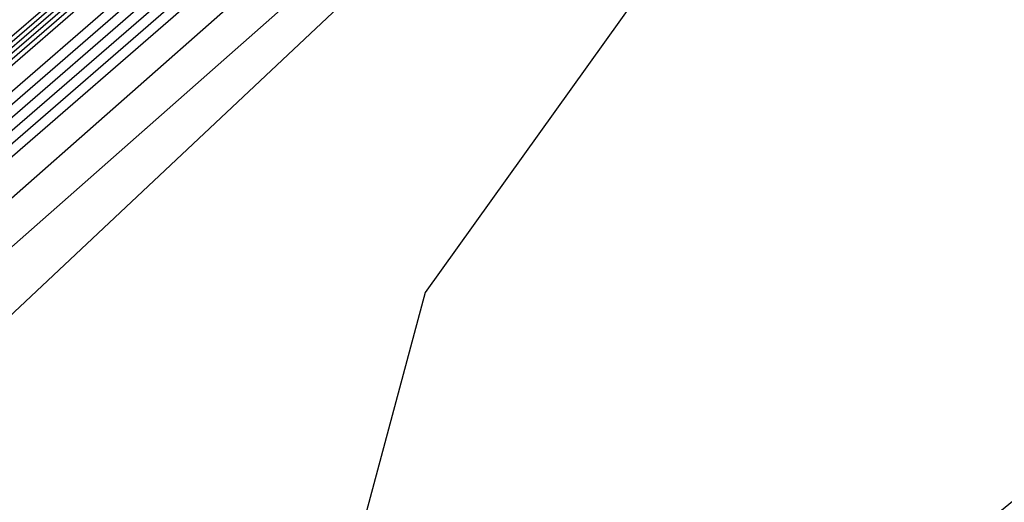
# Model space of a CAD drawing. Extents: x 3249832 to 3255657, y 13789405 to 13793316.
# Tile 751 of 1056: x 3253207.246 to 3253208.048, y 13791255.596 to 13791255.989. Entities that reach past the tile are written whole.
import ezdxf

# ---------------------------------------------------------------- set-up
doc = ezdxf.new("R2010")
doc.units = 0
doc.header["$LTSCALE"] = 100
doc.header["$MEASUREMENT"] = 0
for name, color, linetype in [('GRATIO_03231_CON', 1, 'CONTINUOUS'), ('GRATIO_0323_ICON', 1, 'CONTINUOUS'), ('TARGETS_EAST', 7, 'CONTINUOUS')]:
    doc.layers.add(name, color=color, linetype=linetype)

# ---------------------------------------------------------------- blocks, each defined once
blk = doc.blocks.new('Gratio_032316_contours')
at = {"layer": 'GRATIO_03231_CON', "color": 5, "linetype": 'Continuous', "flags": 128}
for points in [[(3253294.02117, 13791331.04278), (3253275.51252, 13791314.84857), (3253259.74641, 13791301.11971), (3253250.90118, 13791293.4869), (3253247.60749, 13791290.71421), (3253247.10911, 13791290.34906), (3253246.71171, 13791290.01217), (3253243.96878, 13791287.61762), (3253236.49572, 13791281.15281), (3253223.09361, 13791269.61112), (3253207.30623, 13791256.00981), (3253193.86302, 13791244.37213), (3253186.31196, 13791237.71784), (3253183.47503, 13791235.05279)], [(3253293.83167, 13791330.88045), (3253275.39736, 13791314.75135), (3253259.6945, 13791301.07777), (3253250.88464, 13791293.47583), (3253247.60402, 13791290.71447), (3253247.10757, 13791290.35085), (3253246.69656, 13791290.00204), (3253243.85762, 13791287.52479), (3253236.12374, 13791280.8358), (3253222.25472, 13791268.89288), (3253205.91767, 13791254.81834), (3253192.00653, 13791242.77561), (3253184.19264, 13791235.88971), (3253181.25697, 13791233.1319)], [(3253293.64218, 13791330.71812), (3253275.28219, 13791314.65413), (3253259.64258, 13791301.03582), (3253250.8681, 13791293.46475), (3253247.60055, 13791290.71473), (3253247.10604, 13791290.35265), (3253246.68141, 13791289.99191), (3253243.74646, 13791287.43197), (3253235.75176, 13791280.51879), (3253221.41583, 13791268.17464), (3253204.52912, 13791253.62687), (3253190.15004, 13791241.1791), (3253182.07332, 13791234.06158)], [(3253293.45268, 13791330.55578), (3253275.16702, 13791314.55691), (3253259.59067, 13791300.99388), (3253250.85155, 13791293.45368), (3253247.59708, 13791290.71499), (3253247.10451, 13791290.35445), (3253246.66626, 13791289.98178), (3253243.6353, 13791287.33914), (3253235.37978, 13791280.20179), (3253220.57694, 13791267.4564), (3253203.14057, 13791252.4354), (3253188.29355, 13791239.58258), (3253179.954, 13791232.23346)], [(3253308.44452, 13791343.76579), (3253293.07368, 13791330.23112), (3253274.93669, 13791314.36246), (3253259.48684, 13791300.90999), (3253250.81847, 13791293.43152), (3253247.59013, 13791290.71551), (3253247.10144, 13791290.35804), (3253246.63595, 13791289.96152), (3253243.41298, 13791287.15349), (3253234.63582, 13791279.56777), (3253218.89917, 13791266.01993), (3253200.36346, 13791250.05246), (3253184.58057, 13791236.38955), (3253175.71733, 13791228.58423), (3253172.40047, 13791225.5046), (3253171.87167, 13791224.84758), (3253171.83099, 13791224.68776), (3253171.81192, 13791224.61054), (3253171.80631, 13791224.57903), (3253171.80709, 13791224.56196), (3253171.81141, 13791224.55077), (3253171.8175, 13791224.5425)]]:
    blk.add_lwpolyline(points, dxfattribs=at)
at = {"layer": 'GRATIO_03231_CON', "color": 1, "linetype": 'Continuous', "flags": 128}
for points in [[(3253305.67252, 13791341.15943), (3253291.44112, 13791328.73289), (3253274.09304, 13791313.59512), (3253259.13586, 13791300.57928), (3253250.7226, 13791293.32407), (3253247.58798, 13791290.69058), (3253247.11217, 13791290.34546), (3253246.74202, 13791290.03243), (3253244.1911, 13791287.80327), (3253237.23968, 13791281.78682), (3253224.77139, 13791271.04759), (3253210.08333, 13791258.39275), (3253197.57601, 13791247.56516)], [(3253301.48161, 13791337.48281), (3253288.76214, 13791326.38505), (3253272.61894, 13791312.30302), (3253258.50087, 13791300.02092), (3253250.53561, 13791293.15728), (3253247.56601, 13791290.66808), (3253247.1137, 13791290.34367), (3253246.75717, 13791290.04256), (3253244.30226, 13791287.8961), (3253237.61166, 13791282.10383), (3253225.61027, 13791271.76582), (3253211.47189, 13791259.58422), (3253199.4325, 13791249.16167)], [(3253297.2907, 13791333.80618), (3253286.08317, 13791324.03722), (3253271.14483, 13791311.01092), (3253257.86588, 13791299.46255), (3253250.34863, 13791292.99048), (3253247.54404, 13791290.64559), (3253247.11524, 13791290.34187), (3253246.77232, 13791290.05269), (3253244.41342, 13791287.98892), (3253237.98364, 13791282.42084), (3253226.44916, 13791272.48406), (3253212.86044, 13791260.77569), (3253201.28899, 13791250.75819)], [(3253283.4042, 13791321.68939), (3253269.67074, 13791309.71882), (3253257.23089, 13791298.90419), (3253250.16164, 13791292.82369), (3253247.52207, 13791290.6231), (3253247.11677, 13791290.34007), (3253246.78748, 13791290.06281), (3253244.52458, 13791288.08175), (3253238.35562, 13791282.73785), (3253227.28805, 13791273.2023), (3253214.24899, 13791261.96716), (3253203.14548, 13791252.3547), (3253196.90856, 13791246.85849)], [(3253284.71798, 13791322.7763), (3253278.04625, 13791316.99372), (3253266.72253, 13791307.13463), (3253255.9609, 13791297.78746), (3253249.78767, 13791292.4901), (3253247.47813, 13791290.57812), (3253247.11983, 13791290.33648), (3253246.81778, 13791290.08307), (3253244.7469, 13791288.2674), (3253239.09958, 13791283.37186), (3253228.96583, 13791274.63877), (3253217.0261, 13791264.3501), (3253206.85846, 13791255.54773), (3253201.14719, 13791250.51475)], [(3253265.24844, 13791305.84253), (3253255.32591, 13791297.2291), (3253249.60069, 13791292.32331), (3253247.45616, 13791290.55562), (3253247.12136, 13791290.33468), (3253246.83293, 13791290.0932), (3253244.85806, 13791288.36023), (3253239.47156, 13791283.68887), (3253229.80472, 13791275.35701), (3253218.41465, 13791265.54157), (3253208.71495, 13791257.14425), (3253203.26651, 13791252.34288), (3253201.21954, 13791250.41992)], [(3253219.80321, 13791266.73304), (3253210.57144, 13791258.74076), (3253205.38583, 13791254.17101), (3253203.4376, 13791252.34081), (3253203.10639, 13791251.87832), (3253203.04337, 13791251.64335), (3253202.98577, 13791251.42247), (3253202.94238, 13791251.23391), (3253203.08126, 13791251.23357), (3253204.20773, 13791252.12802), (3253207.28638, 13791254.76146), (3253212.79514, 13791259.54974), (3253219.26508, 13791265.19521)], [(3253221.19176, 13791267.92451), (3253212.42793, 13791260.33728), (3253207.50515, 13791255.99914), (3253205.65567, 13791254.2617), (3253205.34124, 13791253.82265), (3253205.28141, 13791253.59959), (3253205.22674, 13791253.3899), (3253205.18554, 13791253.2109), (3253205.33755, 13791253.22823), (3253206.54802, 13791254.20083), (3253209.85361, 13791257.03597), (3253215.76882, 13791262.18177), (3253222.7194, 13791268.24964)]]:
    blk.add_lwpolyline(points, dxfattribs=at)
at = {"layer": 'GRATIO_0323_ICON', "color": 7, "linetype": 'Continuous', "flags": 128}
for points in [[(3253293.26318, 13791330.39345), (3253275.05185, 13791314.45969), (3253259.53875, 13791300.95194), (3253250.83501, 13791293.4426), (3253247.59361, 13791290.71525), (3253247.10298, 13791290.35624), (3253246.6511, 13791289.97165), (3253243.52414, 13791287.24631), (3253235.0078, 13791279.88478), (3253219.73806, 13791266.73817), (3253201.75202, 13791251.24392), (3253186.43706, 13791237.98607), (3253177.83468, 13791230.40533)], [(3253288.90889, 13791326.45292), (3253280.72523, 13791319.34155), (3253268.19664, 13791308.42673), (3253256.59589, 13791298.34582), (3253249.97466, 13791292.6569), (3253247.5001, 13791290.60061), (3253247.1183, 13791290.33828), (3253246.80263, 13791290.07294), (3253244.63574, 13791288.17457), (3253238.7276, 13791283.05485), (3253228.12694, 13791273.92054), (3253215.63755, 13791263.15863), (3253205.00197, 13791253.95122), (3253199.02788, 13791248.68662)], [(3253222.58031, 13791269.11598), (3253214.28442, 13791261.93379), (3253209.62447, 13791257.82727), (3253207.87373, 13791256.18259), (3253207.57609, 13791255.76698), (3253207.51946, 13791255.55583), (3253207.4677, 13791255.35734), (3253207.42871, 13791255.18789), (3253207.59383, 13791255.22288), (3253208.8883, 13791256.27363), (3253212.42084, 13791259.31048), (3253218.74251, 13791264.81379)]]:
    blk.add_lwpolyline(points, dxfattribs=at)

msp = doc.modelspace()

# ---------------------------------------------------------------- block references
at = {"layer": 'TARGETS_EAST'}
msp.add_blockref('Gratio_032316_contours', (0, 0), dxfattribs=at)

doc.saveas('drawing.dxf')
